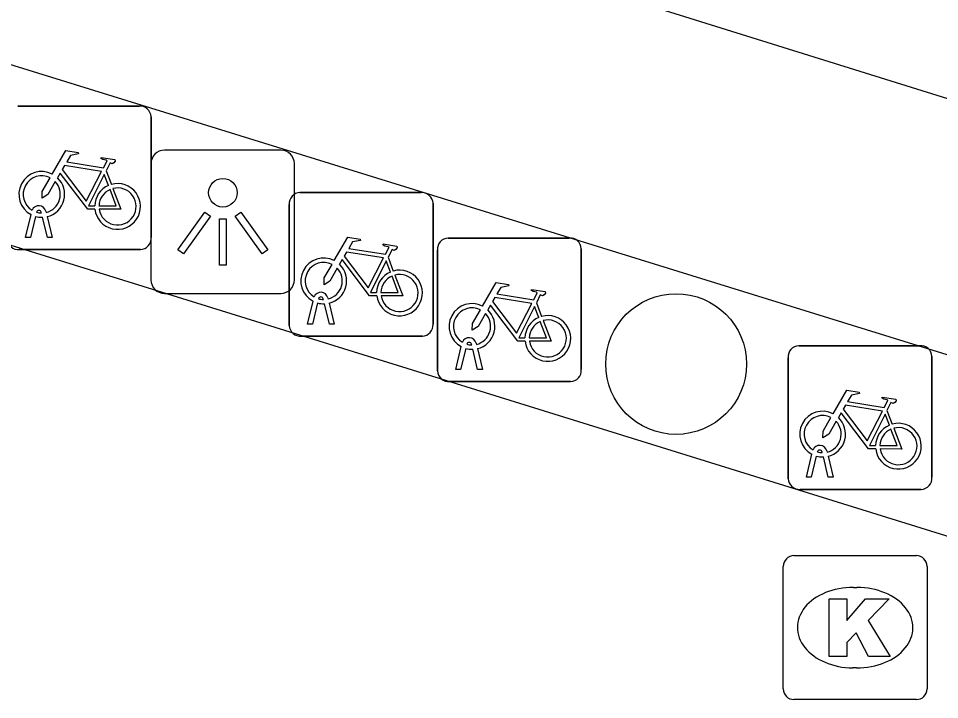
# Model space of a CAD drawing. Extents: x 160676 to 161153, y 383244 to 383713.
# Drawn here: x 161107.4 to 161113.8, y 383454.19 to 383458.93 of the extents above; entities that cross this region are included whole.
import ezdxf

# ---------------------------------------------------------------- set-up
doc = ezdxf.new("R2010")
doc.units = 0
for name, color, linetype in [('IMGEO_Boom', 7, 'Continuous'), ('IMGEO_Fietsenrek', 7, 'Continuous'), ('IMGEO_Fietspad_gesloten', 7, 'Continuous'), ('IMGEO_Kolk', 7, 'Continuous'), ('IMGEO_Lichtpunt', 7, 'Continuous'), ('IMGEO_Voetgangersgebied_open', 7, 'Continuous')]:
    doc.layers.add(name, color=color, linetype=linetype)

msp = doc.modelspace()

# ---------------------------------------------------------------- linework, layer by layer
at = {"layer": 'IMGEO_Boom'}
msp.add_circle((161111.972, 383456.525), 0.4892, dxfattribs=at)
at = {"layer": 'IMGEO_Fietsenrek'}
for p, q in [((161107.3999, 383458.3195), (161108.2408, 383458.3195)), ((161108.2408, 383458.3195), (161107.3999, 383458.3195)), ((161108.3245, 383458.2451), (161108.3245, 383457.4042)), ((161108.3245, 383457.4042), (161108.3245, 383458.2451)), ((161108.0122, 383457.8692), (161108.0485, 383457.774)), ((161109.3589, 383457.7175), (161110.1998, 383457.7175)), ((161110.1998, 383457.7175), (161109.3589, 383457.7175)), ((161109.2845, 383456.7929), (161109.2845, 383457.6338)), ((161109.2845, 383457.6338), (161109.2845, 383456.7929)), ((161110.2835, 383457.6431), (161110.2835, 383456.8022)), ((161110.2835, 383456.8022), (161110.2835, 383457.6431)), ((161107.4525, 383457.4043), (161107.4908, 383457.5643)), ((161107.5212, 383457.5521), (161107.4859, 383457.4043)), ((161107.5629, 383457.5759), (161107.5619, 383457.5802)), ((161107.5936, 383457.5874), (161107.5954, 383457.5795)), ((161107.6024, 383457.5503), (161107.6374, 383457.4043)), ((161107.604, 383457.4043), (161107.5701, 383457.546)), ((161107.4859, 383457.4043), (161107.4525, 383457.4043)), ((161107.6374, 383457.4043), (161107.604, 383457.4043)), ((161110.3889, 383457.4015), (161111.2298, 383457.4015)), ((161111.2298, 383457.4015), (161110.3889, 383457.4015)), ((161108.2501, 383457.3205), (161107.4092, 383457.3205)), ((161107.4092, 383457.3205), (161108.2501, 383457.3205)), ((161110.3145, 383456.4769), (161110.3145, 383457.3178)), ((161110.3145, 383457.3178), (161110.3145, 383456.4769)), ((161111.3135, 383457.3271), (161111.3135, 383456.4862)), ((161111.3135, 383456.4862), (161111.3135, 383457.3271)), ((161109.9712, 383457.2672), (161110.0075, 383457.172)), ((161109.5219, 383456.9739), (161109.5209, 383456.9782)), ((161109.5526, 383456.9854), (161109.5544, 383456.9775)), ((161109.4115, 383456.8023), (161109.4498, 383456.9623)), ((161109.4802, 383456.9501), (161109.4449, 383456.8023)), ((161109.563, 383456.8023), (161109.5291, 383456.944)), ((161109.5614, 383456.9483), (161109.5964, 383456.8023)), ((161111.0012, 383456.9512), (161111.0375, 383456.856)), ((161109.4449, 383456.8023), (161109.4115, 383456.8023)), ((161109.5964, 383456.8023), (161109.563, 383456.8023)), ((161110.2091, 383456.7185), (161109.3682, 383456.7185)), ((161109.3682, 383456.7185), (161110.2091, 383456.7185)), ((161110.5519, 383456.6579), (161110.5509, 383456.6622)), ((161110.5826, 383456.6694), (161110.5844, 383456.6615)), ((161110.4415, 383456.4863), (161110.4798, 383456.6463)), ((161110.5102, 383456.6341), (161110.4749, 383456.4863)), ((161110.593, 383456.4863), (161110.5591, 383456.628)), ((161110.5914, 383456.6323), (161110.6264, 383456.4863)), ((161112.8249, 383456.6525), (161113.6658, 383456.6525)), ((161113.6658, 383456.6525), (161112.8249, 383456.6525)), ((161112.7505, 383455.7279), (161112.7505, 383456.5688)), ((161112.7505, 383456.5688), (161112.7505, 383455.7279)), ((161113.7495, 383456.5781), (161113.7495, 383455.7372)), ((161113.7495, 383455.7372), (161113.7495, 383456.5781)), ((161110.4749, 383456.4863), (161110.4415, 383456.4863)), ((161110.6264, 383456.4863), (161110.593, 383456.4863)), ((161111.2391, 383456.4025), (161110.3982, 383456.4025)), ((161110.3982, 383456.4025), (161111.2391, 383456.4025)), ((161113.4372, 383456.2022), (161113.4735, 383456.107)), ((161112.8775, 383455.7373), (161112.9158, 383455.8973)), ((161112.9879, 383455.9089), (161112.9869, 383455.9132)), ((161113.0186, 383455.9204), (161113.0204, 383455.9125)), ((161112.9462, 383455.8851), (161112.9109, 383455.7373)), ((161113.029, 383455.7373), (161112.9951, 383455.879)), ((161113.0274, 383455.8833), (161113.0624, 383455.7373)), ((161112.9109, 383455.7373), (161112.8775, 383455.7373)), ((161113.0624, 383455.7373), (161113.029, 383455.7373)), ((161113.6751, 383455.6535), (161112.8342, 383455.6535)), ((161112.8342, 383455.6535), (161113.6751, 383455.6535))]:
    msp.add_line(p, q, dxfattribs=at)
for points in [[(161107.6381, 383457.8462), (161107.7328, 383458.0097), (161107.819, 383457.9959), (161107.8207, 383457.9872), (161107.7646, 383457.9763), (161107.7384, 383457.931), (161107.9936, 383457.8902)], [(161107.9936, 383457.8902), (161108.0186, 383457.939), (161108.0135, 383457.943), (161107.9903, 383457.9467), (161107.9776, 383457.9542), (161107.9766, 383457.9573), (161107.9788, 383457.9619), (161108.0736, 383457.9468), (161108.0759, 383457.9365), (161108.0665, 383457.9241), (161108.0541, 383457.9177), (161108.0396, 383457.9239), (161108.0122, 383457.8692)], [(161107.9807, 383457.865), (161107.7239, 383457.906), (161107.7072, 383457.8772), (161107.8742, 383457.6569), (161107.9807, 383457.865)], [(161107.6588, 383457.7937), (161107.6072, 383457.7045), (161107.5673, 383457.6785), (161107.5685, 383457.726), (161107.623, 383457.8202)], [(161107.9338, 383457.6015), (161107.8841, 383457.6016), (161107.6934, 383457.8533), (161107.6744, 383457.8205)], [(161108.0287, 383457.767), (161107.9994, 383457.8438), (161107.89, 383457.6257), (161107.9327, 383457.6256)], [(161108.0592, 383457.7458), (161108.1142, 383457.6012), (161107.9641, 383457.6015)], [(161107.9627, 383457.6255), (161108.0826, 383457.6253), (161108.0394, 383457.7389)], [(161109.5971, 383457.2442), (161109.6918, 383457.4077), (161109.778, 383457.3939), (161109.7797, 383457.3852), (161109.7236, 383457.3743), (161109.6974, 383457.329), (161109.9526, 383457.2882)], [(161109.9526, 383457.2882), (161109.9776, 383457.337), (161109.9725, 383457.341), (161109.9493, 383457.3447), (161109.9366, 383457.3522), (161109.9356, 383457.3553), (161109.9378, 383457.3599), (161110.0326, 383457.3448), (161110.0349, 383457.3345), (161110.0255, 383457.3221), (161110.0131, 383457.3157), (161109.9986, 383457.3219), (161109.9712, 383457.2672)], [(161109.9397, 383457.263), (161109.6829, 383457.304), (161109.6662, 383457.2752), (161109.8332, 383457.0549), (161109.9397, 383457.263)], [(161109.8928, 383456.9995), (161109.8431, 383456.9996), (161109.6524, 383457.2513), (161109.6334, 383457.2185)], [(161109.9877, 383457.165), (161109.9584, 383457.2418), (161109.849, 383457.0237), (161109.8917, 383457.0236)], [(161109.6178, 383457.1917), (161109.5662, 383457.1025), (161109.5263, 383457.0765), (161109.5275, 383457.124), (161109.582, 383457.2182)], [(161109.9217, 383457.0235), (161110.0416, 383457.0233), (161109.9984, 383457.1369)], [(161110.0182, 383457.1438), (161110.0732, 383456.9992), (161109.9231, 383456.9995)], [(161110.6271, 383456.9282), (161110.7218, 383457.0917), (161110.808, 383457.0779), (161110.8097, 383457.0692), (161110.7536, 383457.0583), (161110.7274, 383457.013), (161110.9826, 383456.9722)], [(161110.9826, 383456.9722), (161111.0076, 383457.021), (161111.0025, 383457.025), (161110.9793, 383457.0287), (161110.9666, 383457.0362), (161110.9656, 383457.0393), (161110.9678, 383457.0439), (161111.0626, 383457.0288), (161111.0649, 383457.0185), (161111.0555, 383457.0061), (161111.0431, 383456.9997), (161111.0286, 383457.0059), (161111.0012, 383456.9512)], [(161110.9697, 383456.947), (161110.7129, 383456.988), (161110.6962, 383456.9592), (161110.8632, 383456.7389), (161110.9697, 383456.947)], [(161110.9228, 383456.6835), (161110.8731, 383456.6836), (161110.6824, 383456.9353), (161110.6634, 383456.9025)], [(161111.0177, 383456.849), (161110.9884, 383456.9258), (161110.879, 383456.7077), (161110.9217, 383456.7076)], [(161110.6478, 383456.8757), (161110.5962, 383456.7865), (161110.5563, 383456.7605), (161110.5575, 383456.808), (161110.612, 383456.9022)], [(161110.9517, 383456.7075), (161111.0716, 383456.7073), (161111.0284, 383456.8209)], [(161111.0482, 383456.8278), (161111.1032, 383456.6832), (161110.9531, 383456.6835)], [(161113.0631, 383456.1792), (161113.1578, 383456.3427), (161113.244, 383456.3289), (161113.2457, 383456.3202), (161113.1896, 383456.3093), (161113.1634, 383456.264), (161113.4186, 383456.2232)], [(161113.4186, 383456.2232), (161113.4436, 383456.272), (161113.4385, 383456.276), (161113.4153, 383456.2797), (161113.4026, 383456.2872), (161113.4016, 383456.2903), (161113.4038, 383456.2949), (161113.4986, 383456.2798), (161113.5009, 383456.2695), (161113.4915, 383456.2571), (161113.4791, 383456.2507), (161113.4646, 383456.2569), (161113.4372, 383456.2022)], [(161113.4057, 383456.198), (161113.1489, 383456.239), (161113.1322, 383456.2102), (161113.2992, 383455.9899), (161113.4057, 383456.198)], [(161113.0838, 383456.1267), (161113.0322, 383456.0375), (161112.9923, 383456.0115), (161112.9935, 383456.059), (161113.048, 383456.1532)], [(161113.3588, 383455.9345), (161113.3091, 383455.9346), (161113.1184, 383456.1863), (161113.0994, 383456.1535)], [(161113.4537, 383456.1), (161113.4244, 383456.1768), (161113.315, 383455.9587), (161113.3577, 383455.9586)], [(161113.4842, 383456.0788), (161113.5392, 383455.9342), (161113.3891, 383455.9345)], [(161113.3877, 383455.9585), (161113.5076, 383455.9583), (161113.4644, 383456.0719)]]:
    msp.add_lwpolyline(points, dxfattribs=at)
for centre, radius, start, end in [((161108.2466, 383458.2418), 0.0779, 2.4484, 94.28452), ((161108.2466, 383458.2418), 0.0779, 2.4484, 94.28452), ((161107.5651, 383457.7049), 0.159, 62.67661, 242.13685), ((161107.5651, 383457.7049), 0.129, 63.31916, 238.90302), ((161107.5651, 383457.7049), 0.159, 283.5766, 46.60424), ((161107.5651, 383457.7049), 0.129, 283.60429, 43.43025), ((161108.0917, 383457.6209), 0.159, 113.3408, 178.32165), ((161108.0917, 383457.6209), 0.159, 187.0065, 105.77075), ((161108.0917, 383457.6209), 0.129, 188.67146, 104.58832), ((161108.0917, 383457.6209), 0.129, 113.92302, 177.95563), ((161109.3622, 383457.6396), 0.0779, 92.4484, 184.28452), ((161109.3622, 383457.6396), 0.0779, 92.4484, 184.28452), ((161110.2056, 383457.6398), 0.0779, 2.4484, 94.28452), ((161110.2056, 383457.6398), 0.0779, 2.4484, 94.28452), ((161107.5449, 383457.5763), 0.0499, 12.8025, 158.69338), ((161107.5651, 383457.7049), 0.159, 253.99666, 271.78671), ((161107.5449, 383457.5763), 0.0174, 12.8025, 163.45023), ((161107.5651, 383457.7049), 0.129, 253.41502, 269.02044), ((161107.4034, 383457.3982), 0.0779, 182.4484, 274.28452), ((161107.4034, 383457.3982), 0.0779, 182.4484, 274.28452), ((161108.2468, 383457.3984), 0.0779, 272.4484, 4.28452), ((161108.2468, 383457.3984), 0.0779, 272.4484, 4.28452), ((161110.3922, 383457.3236), 0.0779, 92.4484, 184.28452), ((161110.3922, 383457.3236), 0.0779, 92.4484, 184.28452), ((161111.2356, 383457.3238), 0.0779, 2.4484, 94.28452), ((161111.2356, 383457.3238), 0.0779, 2.4484, 94.28452), ((161109.5241, 383457.1029), 0.159, 62.67661, 242.13685), ((161109.5241, 383457.1029), 0.129, 63.31916, 238.90302), ((161109.5241, 383457.1029), 0.129, 283.60429, 43.43025), ((161109.5241, 383457.1029), 0.159, 283.5766, 46.60424), ((161110.0507, 383457.0189), 0.159, 187.0065, 105.77075), ((161110.0507, 383457.0189), 0.159, 113.3408, 178.32165), ((161110.0507, 383457.0189), 0.129, 113.92302, 177.95563), ((161110.0507, 383457.0189), 0.129, 188.67146, 104.58832), ((161109.5039, 383456.9743), 0.0499, 12.8025, 158.69338), ((161109.5039, 383456.9743), 0.0174, 12.8025, 163.45023), ((161109.5241, 383457.1029), 0.129, 253.41502, 269.02044), ((161109.5241, 383457.1029), 0.159, 253.99666, 271.78671), ((161110.5541, 383456.7869), 0.159, 62.67661, 242.13685), ((161110.5541, 383456.7869), 0.129, 63.31916, 238.90302), ((161110.5541, 383456.7869), 0.129, 283.60429, 43.43025), ((161110.5541, 383456.7869), 0.159, 283.5766, 46.60424), ((161111.0807, 383456.7029), 0.159, 113.3408, 178.32165), ((161111.0807, 383456.7029), 0.159, 187.0065, 105.77075), ((161109.3624, 383456.7962), 0.0779, 182.4484, 274.28452), ((161109.3624, 383456.7962), 0.0779, 182.4484, 274.28452), ((161110.2058, 383456.7964), 0.0779, 272.4484, 4.28452), ((161110.2058, 383456.7964), 0.0779, 272.4484, 4.28452), ((161111.0807, 383456.7029), 0.129, 113.92302, 177.95563), ((161111.0807, 383456.7029), 0.129, 188.67146, 104.58832), ((161110.5339, 383456.6583), 0.0499, 12.8025, 158.69338), ((161110.5339, 383456.6583), 0.0174, 12.8025, 163.45023), ((161110.5541, 383456.7869), 0.129, 253.41502, 269.02044), ((161110.5541, 383456.7869), 0.159, 253.99666, 271.78671), ((161112.8282, 383456.5746), 0.0779, 92.4484, 184.28452), ((161112.8282, 383456.5746), 0.0779, 92.4484, 184.28452), ((161113.6716, 383456.5748), 0.0779, 2.4484, 94.28452), ((161113.6716, 383456.5748), 0.0779, 2.4484, 94.28452), ((161110.3924, 383456.4802), 0.0779, 182.4484, 274.28452), ((161110.3924, 383456.4802), 0.0779, 182.4484, 274.28452), ((161111.2358, 383456.4804), 0.0779, 272.4484, 4.28452), ((161111.2358, 383456.4804), 0.0779, 272.4484, 4.28452), ((161112.9901, 383456.0379), 0.159, 62.67661, 242.13685), ((161112.9901, 383456.0379), 0.129, 63.31916, 238.90302), ((161112.9901, 383456.0379), 0.159, 283.5766, 46.60424), ((161112.9901, 383456.0379), 0.129, 283.60429, 43.43025), ((161113.5167, 383455.9539), 0.159, 113.3408, 178.32165), ((161113.5167, 383455.9539), 0.159, 187.0065, 105.77075), ((161113.5167, 383455.9539), 0.129, 188.67146, 104.58832), ((161113.5167, 383455.9539), 0.129, 113.92302, 177.95563), ((161112.9699, 383455.9093), 0.0499, 12.8025, 158.69338), ((161112.9699, 383455.9093), 0.0174, 12.8025, 163.45023), ((161112.9901, 383456.0379), 0.129, 253.41502, 269.02044), ((161112.9901, 383456.0379), 0.159, 253.99666, 271.78671), ((161112.8284, 383455.7312), 0.0779, 182.4484, 274.28452), ((161112.8284, 383455.7312), 0.0779, 182.4484, 274.28452), ((161113.6718, 383455.7314), 0.0779, 272.4484, 4.28452), ((161113.6718, 383455.7314), 0.0779, 272.4484, 4.28452)]:
    msp.add_arc(centre, radius, start, end, dxfattribs=at)
at = {"layer": 'IMGEO_Fietspad_gesloten'}
msp.add_lwpolyline([(161089.617, 383465.938), (161116.681, 383457.491), (161117.138, 383457.349)], dxfattribs=at)
at = {"layer": 'IMGEO_Kolk'}
for p, q in [((161112.7899, 383455.1925), (161113.6421, 383455.1925)), ((161112.7155, 383454.2659), (161112.7155, 383455.1181)), ((161113.7165, 383455.1181), (161113.7165, 383454.2659)), ((161113.2035, 383454.9717), (161113.2285, 383454.9717)), ((161113.2255, 383454.4123), (161113.2006, 383454.4123)), ((161113.6421, 383454.1915), (161112.7899, 383454.1915))]:
    msp.add_line(p, q, dxfattribs=at)
for points in [[(161112.7899, 383455.1925), (161113.6421, 383455.1925)], [(161112.7155, 383454.2659), (161112.7155, 383455.1181)], [(161113.7165, 383455.1181), (161113.7165, 383454.2659)], [(161113.0357, 383454.892), (161113.1592, 383454.892), (161113.1592, 383454.7408), (161113.2888, 383454.892), (161113.4534, 383454.892), (161113.3073, 383454.7411), (161113.4599, 383454.492), (161113.3076, 383454.492), (161113.2233, 383454.6562), (161113.1592, 383454.5892), (161113.1592, 383454.492), (161113.0357, 383454.492), (161113.0357, 383454.892)], [(161113.6421, 383454.1915), (161112.7899, 383454.1915)]]:
    msp.add_lwpolyline(points, dxfattribs=at)
for centre, start, end in [((161112.792, 383455.116), 91.55205, 178.44795), ((161112.792, 383455.116), 91.55205, 178.44795), ((161113.64, 383455.116), 1.55205, 88.44795), ((161113.64, 383455.116), 1.55205, 88.44795), ((161112.792, 383454.268), 181.55205, 268.44795), ((161112.792, 383454.268), 181.55205, 268.44795), ((161113.64, 383454.268), 271.55205, 358.44795), ((161113.64, 383454.268), 271.55205, 358.44795)]:
    msp.add_arc(centre, 0.0765, start, end, dxfattribs=at)
for centre, major_axis, ratio, start_param, end_param in [((161113.202, 383454.692), (-0.3872, 0.002), 0.722429, 4.712389, 7.853982), ((161113.227, 383454.692), (-0.3901, 0.002), 0.717154, 1.570796, 4.712389)]:
    msp.add_ellipse(centre, major_axis=major_axis, ratio=ratio, start_param=start_param, end_param=end_param, dxfattribs=at)
at = {"layer": 'IMGEO_Lichtpunt'}
for p, q in [((161109.2256, 383458.0131), (161108.4185, 383458.0131)), ((161109.2256, 383458.0131), (161108.4185, 383458.0131)), ((161108.3238, 383457.9185), (161108.3238, 383457.1113)), ((161108.3238, 383457.9185), (161108.3238, 383457.1113)), ((161109.3203, 383457.1113), (161109.3203, 383457.9185)), ((161109.3203, 383457.1113), (161109.3203, 383457.9185)), ((161108.4185, 383457.0167), (161109.2256, 383457.0167)), ((161108.4185, 383457.0167), (161109.2256, 383457.0167))]:
    msp.add_line(p, q, dxfattribs=at)
for points in [[(161108.6982, 383457.5818), (161108.7367, 383457.5543), (161108.5494, 383457.2919), (161108.5109, 383457.3194), (161108.6982, 383457.5818)], [(161108.9096, 383457.5541), (161108.9482, 383457.5815), (161109.1349, 383457.3186), (161109.0963, 383457.2912), (161108.9096, 383457.5541)], [(161108.7997, 383457.5341), (161108.847, 383457.5341), (161108.847, 383457.2117), (161108.7997, 383457.2117), (161108.7997, 383457.5341)]]:
    msp.add_lwpolyline(points, dxfattribs=at)
msp.add_circle((161108.8234, 383457.7164), 0.0994, dxfattribs=at)
for centre, start, end in [((161108.4185, 383457.9185), 90, 180), ((161108.4185, 383457.9185), 90, 180), ((161109.2256, 383457.9185), 0, 90), ((161109.2256, 383457.9185), 0, 90), ((161108.4185, 383457.1113), 180, 270), ((161108.4185, 383457.1113), 180, 270), ((161109.2256, 383457.1113), 270, 0), ((161109.2256, 383457.1113), 270, 360)]:
    msp.add_arc(centre, 0.0946, start, end, dxfattribs=at)
at = {"layer": 'IMGEO_Voetgangersgebied_open'}
msp.add_lwpolyline([(161115.812, 383454.721), (161116.173, 383455.871), (161095.529, 383462.274), (161095.181, 383461.137), (161115.812, 383454.721)], dxfattribs=at)

doc.saveas('drawing.dxf')
